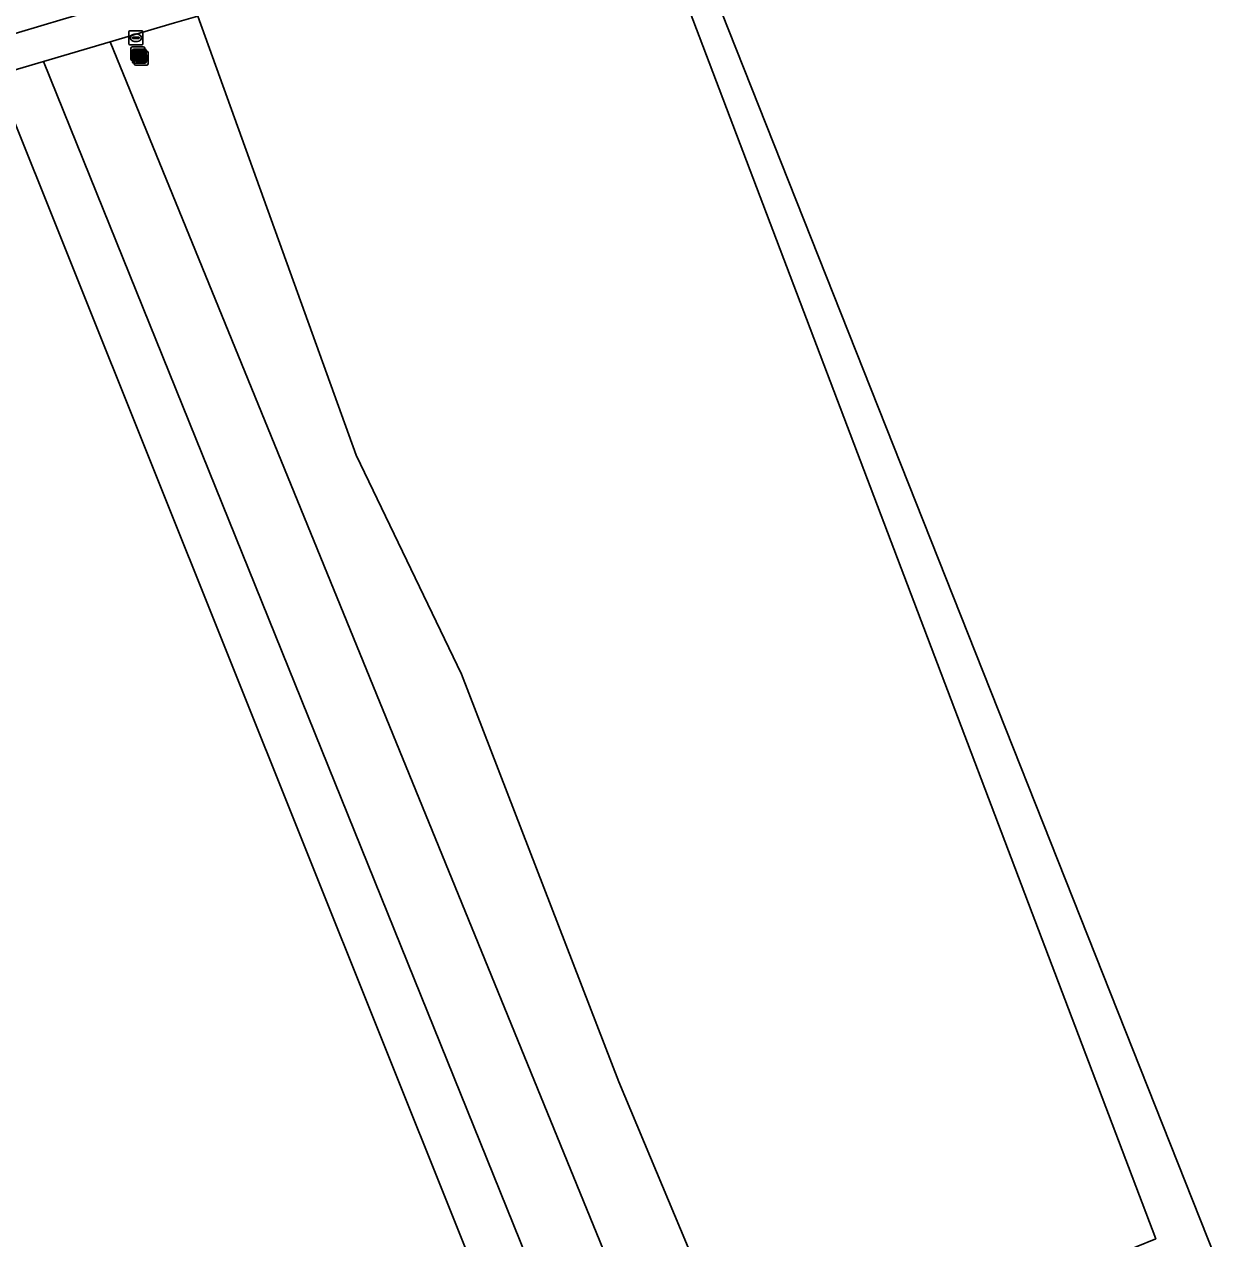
# Model space of a CAD drawing. Extents: x 162989 to 165008, y 383432 to 384338.
# Drawn here: x 164754.4 to 164839.9, y 384206.2 to 384293.6 of the extents above; entities that cross this region are included whole.
import ezdxf

# ---------------------------------------------------------------- set-up
doc = ezdxf.new("R2010")
doc.units = 0
for name, color, linetype in [('IMGEO_Brandkraan', 7, 'Continuous'), ('IMGEO_Erf', 7, 'Continuous'), ('IMGEO_Fietspad_open', 7, 'Continuous'), ('IMGEO_Grasland_overig', 7, 'Continuous'), ('IMGEO_Groenvoorziening', 7, 'Continuous'), ('IMGEO_Hek', 7, 'Continuous'), ('IMGEO_Loofbos', 7, 'Continuous'), ('IMGEO_Verklikker', 7, 'Continuous'), ('IMGEO_Voetpad_open', 7, 'Continuous')]:
    doc.layers.add(name, color=color, linetype=linetype)

msp = doc.modelspace()

# ---------------------------------------------------------------- linework, layer by layer
at = {"layer": 'IMGEO_Brandkraan'}
for p, q in [((164761.908, 384292.214), (164761.908, 384293.066)), ((164761.983, 384293.14), (164762.835, 384293.14)), ((164762.167, 384292.634), (164762.167, 384292.646)), ((164762.605, 384292.597), (164762.207, 384292.597)), ((164762.21, 384292.683), (164762.608, 384292.683)), ((164762.396, 384292.92), (164762.421, 384292.92)), ((164762.651, 384292.646), (164762.651, 384292.634)), ((164762.909, 384293.066), (164762.909, 384292.214)), ((164762.835, 384292.14), (164761.983, 384292.14)), ((164762.419, 384292.36), (164762.394, 384292.36))]:
    msp.add_line(p, q, dxfattribs=at)
for points in [[(164761.908, 384292.214), (164761.908, 384293.066)], [(164761.983, 384293.14), (164762.835, 384293.14)], [(164762.909, 384293.066), (164762.909, 384292.214)], [(164762.835, 384292.14), (164761.983, 384292.14)]]:
    msp.add_lwpolyline(points, dxfattribs=at)
for centre, radius, start, end in [((164761.985, 384293.064), 0.0765, 91.55205, 178.44795), ((164761.985, 384293.064), 0.0765, 91.55205, 178.44795), ((164762.207, 384292.643), 0.0403, 85.87752, 175.75265), ((164762.204, 384292.633), 0.0366, 178.93798, 274.71019), ((164762.608, 384292.64), 0.043, 264.86636, 352.45326), ((164762.612, 384292.645), 0.0386, 1.73085, 96.63898), ((164762.833, 384293.064), 0.0765, 1.55205, 88.44795), ((164762.833, 384293.064), 0.0765, 1.55205, 88.44795), ((164761.985, 384292.216), 0.0765, 181.55205, 268.44795), ((164761.985, 384292.216), 0.0765, 181.55205, 268.44795), ((164762.833, 384292.216), 0.0765, 271.55205, 358.44795), ((164762.833, 384292.216), 0.0765, 271.55205, 358.44795)]:
    msp.add_arc(centre, radius, start, end, dxfattribs=at)
for centre, major_axis, ratio, start_param, end_param in [((164762.395, 384292.64), (-0.387, 0.002), 0.722429, 4.712389, 7.853982), ((164762.42, 384292.64), (-0.39, 0.002), 0.717154, 1.570796, 4.712389)]:
    msp.add_ellipse(centre, major_axis=major_axis, ratio=ratio, start_param=start_param, end_param=end_param, dxfattribs=at)
at = {"layer": 'IMGEO_Erf'}
msp.add_lwpolyline([(164909.677, 384029.453), (164878.385, 384108.38), (164801.347, 384302.69), (164799.386, 384302.264), (164835.862, 384206.157), (164824.54, 384201.527), (164810.909, 384195.953), (164821.077, 384170.422), (164825.814, 384158.527), (164830.984, 384145.544), (164839.144, 384125.179), (164874.8, 384034.609), (164889.886, 384032.379)], close=True, dxfattribs=at)
msp.add_lwpolyline([(164814.956, 384154.279), (164811.531, 384152.924), (164807.778, 384151.44), (164752.334, 384289.838), (164752.171, 384289.59), (164744.852, 384287.362), (164744.752, 384287.648), (164734.108, 384284.502), (164720.339, 384280.867), (164702.542, 384276.682), (164686.645, 384273.366)], dxfattribs=at)
at = {"layer": 'IMGEO_Fietspad_open'}
msp.add_lwpolyline([(164362.291, 384208.423), (164363.012, 384208.561), (164381.266, 384212.358), (164420.995, 384220.561), (164456.723, 384228.059), (164518.811, 384240.991), (164547.661, 384247.037), (164596.703, 384257.177), (164615.08, 384261.039), (164621.939, 384262.625), (164632.821, 384264.869), (164664.708, 384271.421), (164686.015, 384275.841), (164702.008, 384279.048), (164719.842, 384283.366), (164733.411, 384286.927), (164743.968, 384290.05), (164750.702, 384292.069), (164757.17, 384293.969), (164764.089, 384296.01)], dxfattribs=at)
at = {"layer": 'IMGEO_Grasland_overig'}
msp.add_lwpolyline([(164755.751, 384290.931), (164752.4, 384289.938), (164752.334, 384289.838), (164807.778, 384151.44), (164811.531, 384152.924)], close=True, dxfattribs=at)
at = {"layer": 'IMGEO_Groenvoorziening'}
msp.add_lwpolyline([(164839.144, 384125.179), (164830.984, 384145.544), (164825.814, 384158.527), (164822.385, 384157.123), (164807.706, 384194.358), (164806.633, 384194.905), (164797.197, 384217.45), (164785.864, 384246.808), (164778.277, 384262.581), (164766.868, 384294.202), (164765.193, 384293.727), (164760.557, 384292.354), (164816.667, 384154.952), (164814.956, 384154.279), (164839.442, 384092.809)], dxfattribs=at)
msp.add_lwpolyline([(164760.557, 384292.354), (164755.751, 384290.931), (164811.531, 384152.924), (164814.956, 384154.279), (164816.667, 384154.952)], close=True, dxfattribs=at)
at = {"layer": 'IMGEO_Hek'}
for points in [[(164766.868, 384294.202), (164778.277, 384262.581), (164785.864, 384246.808), (164797.197, 384217.45), (164806.633, 384194.905), (164807.706, 384194.358), (164822.385, 384157.123), (164825.814, 384158.527)], [(164814.956, 384154.279), (164816.667, 384154.952), (164760.557, 384292.354)]]:
    msp.add_lwpolyline(points, dxfattribs=at)
at = {"layer": 'IMGEO_Loofbos'}
msp.add_lwpolyline([(164766.868, 384294.202), (164778.277, 384262.581), (164785.864, 384246.808), (164797.197, 384217.45), (164806.633, 384194.905), (164807.706, 384194.358), (164822.385, 384157.123), (164825.814, 384158.527), (164821.077, 384170.422), (164810.909, 384195.953), (164824.54, 384201.527), (164835.862, 384206.157), (164799.386, 384302.264)], dxfattribs=at)
at = {"layer": 'IMGEO_Verklikker'}
for p, q in [((164762.052, 384291.094), (164762.052, 384291.894)), ((164762.052, 384291.894), (164762.052, 384291.094)), ((164762.152, 384291.994), (164762.942, 384291.994)), ((164762.942, 384291.994), (164762.152, 384291.994)), ((164762.16, 384290.917), (164762.16, 384291.717)), ((164762.16, 384291.717), (164762.16, 384290.917)), ((164762.26, 384291.817), (164763.05, 384291.817)), ((164763.05, 384291.817), (164762.26, 384291.817)), ((164762.395, 384291.671), (164763.185, 384291.671)), ((164763.185, 384291.671), (164762.395, 384291.671)), ((164763.042, 384291.894), (164763.042, 384291.094)), ((164763.042, 384291.094), (164763.042, 384291.894)), ((164763.15, 384291.717), (164763.15, 384290.917)), ((164763.15, 384290.917), (164763.15, 384291.717)), ((164762.942, 384290.994), (164762.152, 384290.994)), ((164762.152, 384290.994), (164762.942, 384290.994)), ((164763.05, 384290.817), (164762.26, 384290.817)), ((164762.26, 384290.817), (164763.05, 384290.817)), ((164762.295, 384290.771), (164762.295, 384291.571)), ((164762.295, 384291.571), (164762.295, 384290.771)), ((164763.285, 384291.571), (164763.285, 384290.771)), ((164763.285, 384290.771), (164763.285, 384291.571)), ((164763.185, 384290.671), (164762.395, 384290.671)), ((164762.395, 384290.671), (164763.185, 384290.671))]:
    msp.add_line(p, q, dxfattribs=at)
for points in [[(164762.153, 384291.726), (164762.941, 384291.726), (164762.941, 384291.262), (164762.153, 384291.262), (164762.153, 384291.726)], [(164762.218, 384291.661), (164762.218, 384291.327), (164762.876, 384291.327), (164762.876, 384291.661), (164762.218, 384291.661)], [(164762.261, 384291.549), (164763.049, 384291.549), (164763.049, 384291.085), (164762.261, 384291.085), (164762.261, 384291.549)], [(164762.326, 384291.484), (164762.326, 384291.15), (164762.984, 384291.15), (164762.984, 384291.484), (164762.326, 384291.484)], [(164762.396, 384291.403), (164763.184, 384291.403), (164763.184, 384290.939), (164762.396, 384290.939), (164762.396, 384291.403)], [(164762.461, 384291.338), (164762.461, 384291.004), (164763.119, 384291.004), (164763.119, 384291.338), (164762.461, 384291.338)]]:
    msp.add_lwpolyline(points, dxfattribs=at)
for centre, start, end in [((164762.152, 384291.894), 90, 180), ((164762.152, 384291.894), 90, 180), ((164762.26, 384291.717), 90, 180), ((164762.26, 384291.717), 90, 180), ((164762.395, 384291.571), 90, 180), ((164762.395, 384291.571), 90, 180), ((164762.942, 384291.894), 0, 90), ((164762.942, 384291.894), 360, 90), ((164763.05, 384291.717), 0, 90), ((164763.05, 384291.717), 360, 90), ((164763.185, 384291.571), 0, 90), ((164763.185, 384291.571), 360, 90), ((164762.152, 384291.094), 180, 270), ((164762.152, 384291.094), 180, 270), ((164762.26, 384290.917), 180, 270), ((164762.26, 384290.917), 180, 270), ((164762.395, 384290.771), 180, 270), ((164762.395, 384290.771), 180, 270), ((164762.942, 384291.094), 270, 0), ((164762.942, 384291.094), 270, 0), ((164763.05, 384290.917), 270, 0), ((164763.05, 384290.917), 270, 0), ((164763.185, 384290.771), 270, 0), ((164763.185, 384290.771), 270, 0)]:
    msp.add_arc(centre, 0.1, start, end, dxfattribs=at)
at = {"layer": 'IMGEO_Voetpad_open'}
for points in [[(164764.089, 384296.01), (164757.17, 384293.969), (164750.702, 384292.069), (164743.968, 384290.05), (164733.411, 384286.927), (164719.842, 384283.366), (164702.008, 384279.048), (164686.015, 384275.841), (164664.708, 384271.421), (164632.821, 384264.869), (164621.939, 384262.625), (164615.08, 384261.039), (164596.703, 384257.177), (164547.661, 384247.037), (164518.811, 384240.991), (164456.723, 384228.059), (164420.995, 384220.561), (164381.266, 384212.358), (164363.012, 384208.561), (164362.291, 384208.423)], [(164596.861, 384254.804), (164616.469, 384258.928), (164622.704, 384260.182), (164630.232, 384261.754), (164665.18, 384268.947), (164686.645, 384273.366), (164702.542, 384276.682), (164720.339, 384280.867), (164734.108, 384284.502), (164744.752, 384287.648), (164744.852, 384287.362), (164752.171, 384289.59), (164752.334, 384289.838), (164752.4, 384289.938), (164755.751, 384290.931), (164760.557, 384292.354), (164765.193, 384293.727), (164766.868, 384294.202)]]:
    msp.add_lwpolyline(points, dxfattribs=at)

doc.saveas('drawing.dxf')
